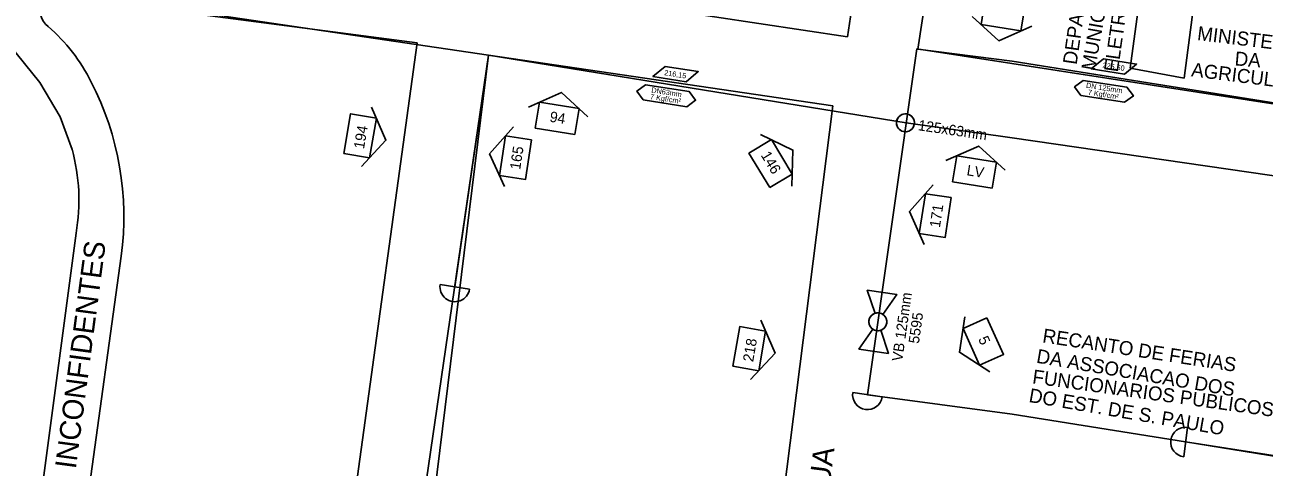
# Model space of a CAD drawing. Extents: x 325709 to 364434, y 7573432 to 7597073.
# Drawn here: x 337399.1 to 337753.4, y 7590213.6 to 7590340.1 of the extents above; entities that cross this region are included whole.
import ezdxf

# ---------------------------------------------------------------- set-up
doc = ezdxf.new("R2010")
doc.units = 0
for name, color, linetype in [('EDIFEXISTENT', 7, 'Continuous'), ('EDIFIDENTIF', 7, 'Continuous'), ('FORMATO', 7, 'Continuous'), ('LIMITE_BAIRROS_MUNICIPIOS', 7, 'Continuous'), ('LOGRADOURO', 7, 'Continuous'), ('LOGRADOURO_TEXTO', 7, 'Continuous'), ('NUM_REF', 7, 'Continuous'), ('SIMBOLO', 7, 'Continuous'), ('TEXTO', 7, 'Continuous'), ('TUBO_PEAD_GN_125', 7, 'Continuous'), ('TUBO_PEAD_GN_63', 7, 'Continuous'), ('VALVULA_PEAD_125', 7, 'Continuous')]:
    doc.layers.add(name, color=color, linetype=linetype)

# ---------------------------------------------------------------- blocks, each defined once
blk = doc.blocks.new('INTERLIGACAO')
at = {"layer": 'SIMBOLO'}
blk.add_circle((0, 0), 1.28, dxfattribs=at)
for start, end in [(0, 180), (180, 0)]:
    blk.add_arc((0, 0), 1.28, start, end, dxfattribs=at)
blk = doc.blocks.new('VALVULA_PEAD_DN_125')
at = {"layer": 'VALVULA_PEAD_125'}
for points in [[(-1.14, 0.57), (-4.25, 2.13), (-4.25, -2.13), (-1.14, -0.57)], [(-1.14, -0.57), (-4.25, -2.13), (-4.25, 2.13), (-1.14, 0.57)], [(1.14, -0.57), (4.25, -2.13), (4.25, 2.13), (1.14, 0.57)], [(1.14, -0.57), (4.25, -2.13), (4.25, 2.13), (1.14, 0.57)]]:
    blk.add_lwpolyline(points, dxfattribs=at)
blk.add_circle((0, 0), 1.28, dxfattribs=at)
for start, end in [(90, 270), (153.4349, 206.5651), (270, 90), (0, 26.5651), (333.4349, 0)]:
    blk.add_arc((0, 0), 1.28, start, end, dxfattribs=at)
blk = doc.blocks.new('NUM_REF')
at = {"layer": 'NUM_REF'}
blk.add_lwpolyline([(-4.3125, 0.9375), (0, 3.75), (4.3125, 0.9375)], dxfattribs=at)
blk.add_lwpolyline([(2.875, -1.875), (2.875, 1.875), (-2.875, 1.875), (-2.875, -1.875)], close=True, dxfattribs=at)

msp = doc.modelspace()

# ---------------------------------------------------------------- linework, layer by layer
at = {"layer": 'EDIFEXISTENT'}
for p, q in [((337715.12, 7590327.7), (337719.49, 7590360.92)), ((337730.5, 7590324.86), (337734.98, 7590358.61)), ((337715.12, 7590327.7), (337730.5, 7590324.86))]:
    msp.add_line(p, q, dxfattribs=at)
at = {"layer": 'LIMITE_BAIRROS_MUNICIPIOS'}
msp.add_lwpolyline([(337477.59, 7589891.74), (337531.64, 7590331.39), (337129.11, 7590390.85), (337078.34, 7590066.11), (337477.59, 7589891.74)], dxfattribs=at)
at = {"layer": 'LOGRADOURO'}
for p, q in [((337649.58, 7590434.2), (337634.24, 7590336.67)), ((337669.39, 7590431.86), (337654.36, 7590333.18)), ((337634.24, 7590336.67), (337534.22, 7590351.77)), ((337408.23, 7590348.44), (337511.27, 7590334.93)), ((337511.27, 7590334.93), (337479.78, 7590106.14)), ((337498.62, 7590104.91), (337531.64, 7590331.39)), ((337531.64, 7590331.39), (337630.05, 7590316.95)), ((337654.11, 7590333.21), (337639.99, 7590234.36)), ((337654.36, 7590333.18), (337681.39, 7590329.72)), ((337811.68, 7590308.95), (337681.39, 7590329.72)), ((337630.05, 7590316.95), (337603.31, 7590105.19)), ((337681.39, 7590307.77), (337651.08, 7590312.05)), ((337681.39, 7590307.77), (337809.59, 7590289.18)), ((337413.78, 7590280.55), (337391.44, 7590112.03)), ((337404.36, 7590111.76), (337426.67, 7590273.96)), ((337639.99, 7590234.36), (337681.39, 7590228.76)), ((337730.93, 7590220.84), (337681.39, 7590228.76)), ((337799.32, 7590209.76), (337730.93, 7590220.84))]:
    msp.add_line(p, q, dxfattribs=at)
msp.add_lwpolyline([(337386.34, 7590349.71), (337390.28, 7590341.64), (337394.63, 7590334.48), (337403.41, 7590323.56), (337409.27, 7590313.81), (337412.65, 7590304.5)], dxfattribs=at)
for centre, radius, start, end in [((337408.68, 7590343.81), 5.07, 147.5599, 235.6161), ((337372.01, 7590300.78), 51.49, 26.4873, 48.9717), ((337343.67, 7590285.3), 83.77, 352.2205, 27.3181), ((337359.42, 7590290), 55.17, 350.1413, 15.2417)]:
    msp.add_arc(centre, radius, start, end, dxfattribs=at)
at = {"layer": 'SIMBOLO'}
for points in [[(337588.16, 7590323.84), (337578.66, 7590325.33), (337582.15, 7590328.2), (337591.64, 7590326.71)], [(337713.45, 7590326.01), (337703.95, 7590327.47), (337707.43, 7590330.35), (337716.93, 7590328.88)], [(337701.68, 7590324.19), (337714.16, 7590322.27), (337715.99, 7590319.78), (337715.99, 7590319.78), (337713.5, 7590317.95), (337701.02, 7590319.87), (337699.19, 7590322.36), (337699.19, 7590322.36)], [(337576.57, 7590322.98), (337589.04, 7590321.02), (337590.86, 7590318.51), (337590.86, 7590318.51), (337588.36, 7590316.69), (337575.89, 7590318.66), (337574.07, 7590321.16), (337574.07, 7590321.16)]]:
    msp.add_lwpolyline(points, close=True, dxfattribs=at)
at = {"layer": 'TUBO_PEAD_GN_125'}
for p, q in [((337639.99, 7590234.36), (337654.11, 7590333.21)), ((337654.11, 7590333.21), (337803.93, 7590310.14)), ((337644.2, 7590233.76), (337635.78, 7590234.96))]:
    msp.add_line(p, q, dxfattribs=at)
msp.add_arc((337639.99, 7590234.36), 4.25, 171.8691, 351.8691, dxfattribs=at)
at = {"layer": 'TUBO_PEAD_GN_63'}
for p, q in [((337522.05, 7590265.2), (337531.64, 7590331.39)), ((337531.64, 7590331.39), (337651.08, 7590312.05)), ((337526.26, 7590264.55), (337517.85, 7590265.85)), ((337730.38, 7590216.6), (337731.48, 7590225.03)), ((337730.93, 7590220.84), (337877.97, 7590198.11))]:
    msp.add_line(p, q, dxfattribs=at)
for centre, start, end in [((337522.05, 7590265.2), 171.2445, 351.2445), ((337730.93, 7590220.81), 82.5165, 262.5165)]:
    msp.add_arc(centre, 4.25, start, end, dxfattribs=at)

# ---------------------------------------------------------------- block references
at = {"layer": 'FORMATO'}
for p, xscale, yscale, rotation in [((337678.76, 7590342.95), 1.9999999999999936, 1.999999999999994, 170.91654670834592), ((337551.29, 7590313.36), 1.9999999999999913, 1.9999999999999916, -9.222222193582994), ((337494.95, 7590308.38), 1.9999999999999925, 1.999999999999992, -99.71589097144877), ((337539.4, 7590302.13), 1.9999999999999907, 1.9999999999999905, 81.3795703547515), ((337612.28, 7590300.42), 1.9999999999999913, 1.999999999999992, -58.84274598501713), ((337670.58, 7590298.03), 1.9999999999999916, 1.9999999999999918, -9.222222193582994), ((337659.38, 7590285.57), 1.999999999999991, 1.9999999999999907, 81.3795703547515), ((337673.1, 7590249.56), 1.9999999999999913, 1.9999999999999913, 114.25043439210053), ((337606.21, 7590247.52), 1.9999999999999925, 1.999999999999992, -99.71589097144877)]:
    msp.add_blockref('NUM_REF', p, dxfattribs=dict(at, xscale=xscale, yscale=yscale, rotation=rotation))
at = {"layer": 'SIMBOLO', "xscale": 1.9999999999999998, "yscale": 1.9999999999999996, "rotation": -8.425000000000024}
msp.add_blockref('INTERLIGACAO', (337650.84, 7590312.09), dxfattribs=at)
at = {"layer": 'VALVULA_PEAD_125', "xscale": 1.999999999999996, "yscale": 1.9999999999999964, "rotation": 81.8691063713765}
msp.add_blockref('VALVULA_PEAD_DN_125', (337642.96, 7590255.2), dxfattribs=at)

# ---------------------------------------------------------------- texts
for s, rotation, p in [('94', 350.7778, (337548.99, 7590312.43)), ('194', 80.2841, (337496.06, 7590304.44)), ('125x63mm', 351.575, (337654.33, 7590309.98)), ('165', 81.3796, (337540.71, 7590298.52)), ('146', 301.1573, (337609.41, 7590302.84)), ('LV', 350.7778, (337668.2, 7590297.12)), ('171', 81.3796, (337660.69, 7590281.95)), ('VB 125mm', 81.8691, (337649.91, 7590243.74)), ('5595', 81.8691, (337654.68, 7590248.82)), ('218', 80.2841, (337607.31, 7590243.58)), ('5', 294.2504, (337671.59, 7590250.3))]:
    msp.add_text(s, height=3, rotation=rotation).set_placement(p)
at = {"layer": 'EDIFIDENTIF'}
for s, rotation, p in [('DEPARTAMENTO', 81.8346, (337699.78, 7590328.56)), ('MUNICIPAL DE', 80.0309, (337705.03, 7590326.83)), ('ELETRICIDADE', 81.9507, (337711.56, 7590326.42)), ('MINISTERIO', 353.0519, (337734.1, 7590335.76)), ('DA', 355.0919, (337744.84, 7590328.52)), ('AGRICULTURA', 352.8006, (337732.39, 7590325.38)), ('RECANTO DE FERIAS', 351.286, (337689.84, 7590249.35)), ('DA ASSOCIACAO DOS', 350.3141, (337688.09, 7590243.52)), ('FUNCIONARIOS PUBLICOS', 352.0801, (337686.97, 7590237.62)), ('DO EST. DE S. PAULO', 350.2432, (337685.93, 7590232.3))]:
    msp.add_text(s, height=4, rotation=rotation, dxfattribs=at).set_placement(p)
at = {"layer": 'LOGRADOURO_TEXTO'}
for s, rotation, p in [('INCONFIDENTES', 82.4487, (337413.69, 7590212.95)), ('RUA', 82.7551, (337628.44, 7590202.2))]:
    msp.add_text(s, height=6, rotation=rotation, dxfattribs=at).set_placement(p)
at = {"layer": 'TEXTO'}
for s, rotation, p in [('225,60', 351.2445, (337707.12, 7590327.87)), ('216,15', 351.0538, (337581.83, 7590325.73)), ('DN63mm', 351.0538, (337578.14, 7590320.77)), ('DN 125mm', 351.2445, (337702.39, 7590322.12)), ('7 Kgf/cm²', 351.2445, (337702.91, 7590320.12)), ('7 Kgf/cm²', 351.0538, (337577.78, 7590318.9))]:
    msp.add_text(s, height=1.5, rotation=rotation, dxfattribs=at).set_placement(p)

doc.saveas('drawing.dxf')
